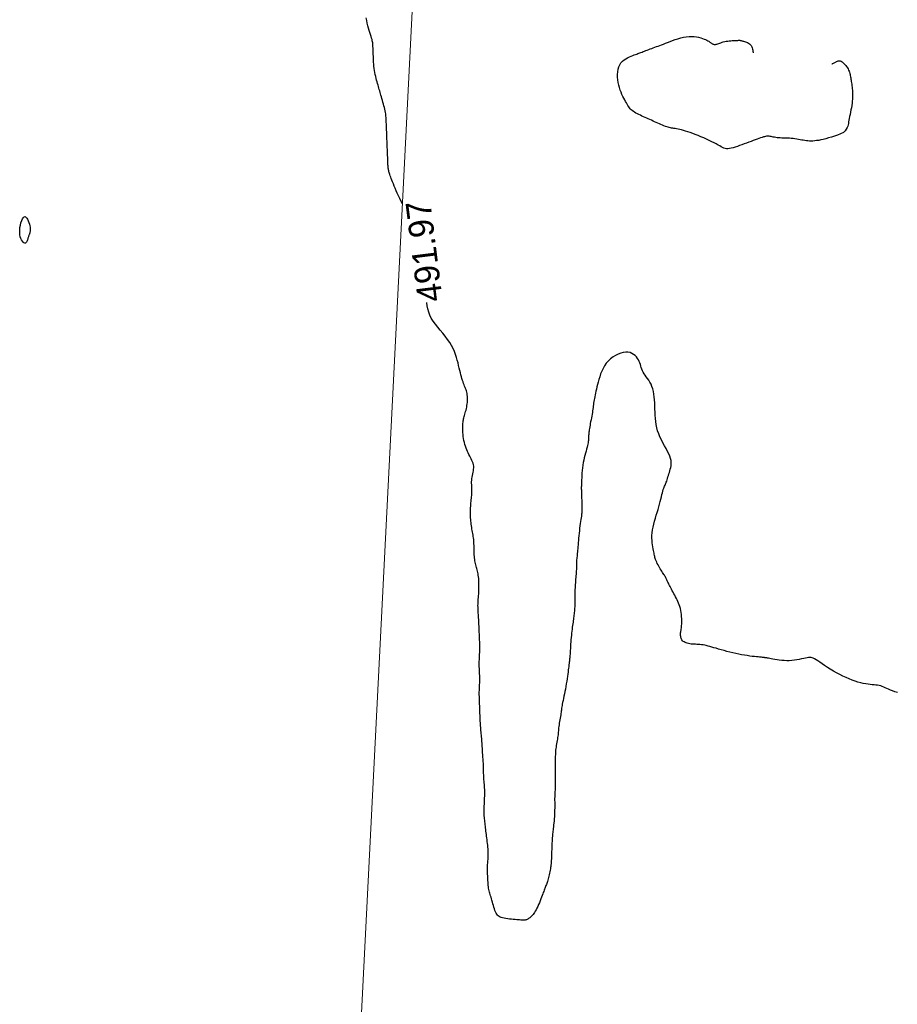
# Model space of a CAD drawing. Header units: millimetres. Extents: x 32690613 to 32693367, y 5343692 to 5344708.
# Tile 475 of 656: x 32692812 to 32692847, y 5344226 to 5344266. Entities that reach past the tile are written whole.
import ezdxf
from ezdxf.enums import TextEntityAlignment as Align

# ---------------------------------------------------------------- set-up
doc = ezdxf.new("R2010")
doc.units = ezdxf.units.MM
doc.header["$LTSCALE"] = 20
doc.layers.get('0').update_dxf_attribs({"lineweight": 18})
doc.layers.get('Defpoints').update_dxf_attribs({"color": 11, "lineweight": 18})
doc.layers.add('02-DGM_HL_492.00', color=82, linetype='Continuous')
doc.layers.add('02-DGM_HL_492.50', color=92, linetype='Continuous')

# ---------------------------------------------------------------- blocks, each defined once
blk = doc.blocks.new('A$C78070446')
blk.add_line((4470129.583, 5343033.451), (4470100.946, 5342714.261))

msp = doc.modelspace()

# ---------------------------------------------------------------- linework, layer by layer
at = {"layer": '02-DGM_HL_492.00', "elevation": 492, "flags": 128}
for points in [[(32692827.481, 5344258.484), (32692827.429, 5344258.584), (32692827.373, 5344258.695), (32692827.32, 5344258.804), (32692827.271, 5344258.91), (32692827.226, 5344259.011), (32692827.185, 5344259.107), (32692827.147, 5344259.199), (32692827.113, 5344259.284), (32692827.082, 5344259.363), (32692827.054, 5344259.436), (32692827.029, 5344259.502), (32692827.007, 5344259.559), (32692826.988, 5344259.611), (32692826.971, 5344259.657), (32692826.957, 5344259.699), (32692826.945, 5344259.737), (32692826.934, 5344259.773), (32692826.926, 5344259.809), (32692826.918, 5344259.845), (32692826.912, 5344259.882), (32692826.907, 5344259.92), (32692826.903, 5344259.962), (32692826.9, 5344260.006), (32692826.897, 5344260.053), (32692826.895, 5344260.104), (32692826.892, 5344260.159), (32692826.89, 5344260.219), (32692826.887, 5344260.284), (32692826.885, 5344260.353), (32692826.882, 5344260.427), (32692826.879, 5344260.503), (32692826.876, 5344260.583), (32692826.872, 5344260.664), (32692826.869, 5344260.746), (32692826.866, 5344260.829), (32692826.863, 5344260.913), (32692826.86, 5344260.995), (32692826.856, 5344261.076), (32692826.853, 5344261.156), (32692826.85, 5344261.232), (32692826.847, 5344261.306), (32692826.845, 5344261.375), (32692826.842, 5344261.44), (32692826.84, 5344261.5), (32692826.838, 5344261.556), (32692826.836, 5344261.607), (32692826.834, 5344261.655), (32692826.832, 5344261.701), (32692826.83, 5344261.745), (32692826.829, 5344261.787), (32692826.827, 5344261.829), (32692826.825, 5344261.87), (32692826.823, 5344261.913), (32692826.821, 5344261.957), (32692826.817, 5344262.002), (32692826.812, 5344262.05), (32692826.805, 5344262.102), (32692826.796, 5344262.157), (32692826.784, 5344262.216), (32692826.77, 5344262.281), (32692826.753, 5344262.349), (32692826.735, 5344262.42), (32692826.716, 5344262.493), (32692826.695, 5344262.566), (32692826.674, 5344262.639), (32692826.654, 5344262.71), (32692826.634, 5344262.777), (32692826.616, 5344262.842), (32692826.598, 5344262.902), (32692826.581, 5344262.961), (32692826.564, 5344263.018), (32692826.548, 5344263.075), (32692826.531, 5344263.132), (32692826.514, 5344263.19), (32692826.496, 5344263.25), (32692826.478, 5344263.314), (32692826.459, 5344263.38), (32692826.44, 5344263.449), (32692826.421, 5344263.521), (32692826.403, 5344263.596), (32692826.386, 5344263.674), (32692826.37, 5344263.754), (32692826.357, 5344263.837), (32692826.345, 5344263.922), (32692826.335, 5344264.008), (32692826.328, 5344264.094), (32692826.321, 5344264.178), (32692826.316, 5344264.26), (32692826.312, 5344264.338), (32692826.309, 5344264.411), (32692826.307, 5344264.477), (32692826.304, 5344264.536), (32692826.302, 5344264.588), (32692826.3, 5344264.634), (32692826.299, 5344264.675), (32692826.297, 5344264.712), (32692826.296, 5344264.746), (32692826.295, 5344264.779), (32692826.294, 5344264.81), (32692826.292, 5344264.842), (32692826.29, 5344264.874), (32692826.287, 5344264.908), (32692826.283, 5344264.945), (32692826.276, 5344264.986), (32692826.267, 5344265.032), (32692826.255, 5344265.083), (32692826.239, 5344265.142), (32692826.219, 5344265.207), (32692826.196, 5344265.28), (32692826.17, 5344265.36), (32692826.144, 5344265.445), (32692826.117, 5344265.537), (32692826.091, 5344265.634), (32692826.066, 5344265.736), (32692826.045, 5344265.843), (32692826.027, 5344265.954)], [(32692845.193, 5344261.345), (32692845.07, 5344261.293), (32692844.948, 5344261.245), (32692844.828, 5344261.202), (32692844.71, 5344261.163), (32692844.597, 5344261.129), (32692844.487, 5344261.099), (32692844.384, 5344261.073), (32692844.287, 5344261.051), (32692844.198, 5344261.034), (32692844.115, 5344261.021), (32692844.038, 5344261.012), (32692843.966, 5344261.006), (32692843.897, 5344261.004), (32692843.832, 5344261.004), (32692843.768, 5344261.008), (32692843.705, 5344261.015), (32692843.642, 5344261.024), (32692843.579, 5344261.035), (32692843.515, 5344261.047), (32692843.45, 5344261.06), (32692843.383, 5344261.073), (32692843.315, 5344261.086), (32692843.245, 5344261.096), (32692843.173, 5344261.105), (32692843.099, 5344261.112), (32692843.023, 5344261.116), (32692842.946, 5344261.119), (32692842.87, 5344261.121), (32692842.795, 5344261.122), (32692842.723, 5344261.124), (32692842.654, 5344261.128), (32692842.588, 5344261.132), (32692842.528, 5344261.139), (32692842.472, 5344261.148), (32692842.421, 5344261.158), (32692842.373, 5344261.167), (32692842.329, 5344261.177), (32692842.287, 5344261.186), (32692842.248, 5344261.193), (32692842.211, 5344261.198), (32692842.174, 5344261.201), (32692842.139, 5344261.2), (32692842.102, 5344261.197), (32692842.063, 5344261.19), (32692842.021, 5344261.18), (32692841.975, 5344261.168), (32692841.924, 5344261.151), (32692841.866, 5344261.132), (32692841.8, 5344261.109), (32692841.728, 5344261.083), (32692841.65, 5344261.055), (32692841.568, 5344261.024), (32692841.481, 5344260.992), (32692841.392, 5344260.959), (32692841.3, 5344260.924), (32692841.208, 5344260.889), (32692841.116, 5344260.855), (32692841.024, 5344260.821), (32692840.935, 5344260.789), (32692840.848, 5344260.761), (32692840.765, 5344260.736), (32692840.687, 5344260.717), (32692840.614, 5344260.703), (32692840.548, 5344260.697), (32692840.489, 5344260.698), (32692840.435, 5344260.707), (32692840.384, 5344260.723), (32692840.333, 5344260.746), (32692840.279, 5344260.774), (32692840.221, 5344260.807), (32692840.157, 5344260.845), (32692840.082, 5344260.887), (32692839.997, 5344260.933), (32692839.901, 5344260.98), (32692839.799, 5344261.03), (32692839.69, 5344261.08), (32692839.578, 5344261.13), (32692839.465, 5344261.178), (32692839.352, 5344261.225), (32692839.242, 5344261.268), (32692839.137, 5344261.308), (32692839.037, 5344261.344), (32692838.942, 5344261.376), (32692838.852, 5344261.404), (32692838.768, 5344261.429), (32692838.69, 5344261.45), (32692838.618, 5344261.468), (32692838.551, 5344261.483), (32692838.491, 5344261.495), (32692838.436, 5344261.504), (32692838.385, 5344261.512), (32692838.337, 5344261.519), (32692838.29, 5344261.527), (32692838.243, 5344261.536), (32692838.196, 5344261.546), (32692838.147, 5344261.559), (32692838.094, 5344261.576), (32692838.039, 5344261.595), (32692837.982, 5344261.617), (32692837.922, 5344261.642), (32692837.861, 5344261.668), (32692837.798, 5344261.695), (32692837.735, 5344261.723), (32692837.672, 5344261.752), (32692837.608, 5344261.781), (32692837.544, 5344261.81), (32692837.481, 5344261.838), (32692837.417, 5344261.867), (32692837.353, 5344261.896), (32692837.29, 5344261.925), (32692837.226, 5344261.954), (32692837.162, 5344261.982), (32692837.099, 5344262.011), (32692837.036, 5344262.04), (32692836.974, 5344262.07), (32692836.914, 5344262.1), (32692836.857, 5344262.13), (32692836.803, 5344262.162), (32692836.753, 5344262.195), (32692836.708, 5344262.229), (32692836.667, 5344262.264), (32692836.631, 5344262.302), (32692836.597, 5344262.342), (32692836.566, 5344262.385), (32692836.536, 5344262.431), (32692836.506, 5344262.481), (32692836.476, 5344262.535), (32692836.443, 5344262.594), (32692836.408, 5344262.657), (32692836.372, 5344262.726), (32692836.334, 5344262.8), (32692836.297, 5344262.88), (32692836.26, 5344262.964), (32692836.226, 5344263.054), (32692836.195, 5344263.149), (32692836.167, 5344263.25), (32692836.145, 5344263.356), (32692836.129, 5344263.465), (32692836.119, 5344263.575), (32692836.118, 5344263.684), (32692836.124, 5344263.791), (32692836.14, 5344263.892), (32692836.167, 5344263.986), (32692836.205, 5344264.072), (32692836.254, 5344264.146), (32692836.313, 5344264.21), (32692836.38, 5344264.265), (32692836.451, 5344264.312), (32692836.524, 5344264.352), (32692836.597, 5344264.386), (32692836.668, 5344264.415), (32692836.733, 5344264.44), (32692836.791, 5344264.462), (32692836.842, 5344264.481), (32692836.889, 5344264.499), (32692836.933, 5344264.515), (32692836.975, 5344264.531), (32692837.016, 5344264.547), (32692837.058, 5344264.562), (32692837.102, 5344264.579), (32692837.151, 5344264.597), (32692837.202, 5344264.617), (32692837.256, 5344264.637), (32692837.313, 5344264.659), (32692837.372, 5344264.681), (32692837.432, 5344264.704), (32692837.493, 5344264.727), (32692837.554, 5344264.75), (32692837.616, 5344264.773), (32692837.679, 5344264.797), (32692837.744, 5344264.821), (32692837.811, 5344264.847), (32692837.883, 5344264.874), (32692837.959, 5344264.902), (32692838.041, 5344264.933), (32692838.13, 5344264.967), (32692838.226, 5344265.003), (32692838.328, 5344265.04), (32692838.435, 5344265.077), (32692838.545, 5344265.113), (32692838.657, 5344265.145), (32692838.77, 5344265.172), (32692838.881, 5344265.192), (32692838.99, 5344265.205), (32692839.094, 5344265.208), (32692839.194, 5344265.203), (32692839.288, 5344265.191), (32692839.376, 5344265.173), (32692839.458, 5344265.152), (32692839.532, 5344265.128), (32692839.598, 5344265.103), (32692839.656, 5344265.078), (32692839.704, 5344265.055), (32692839.745, 5344265.034), (32692839.779, 5344265.014), (32692839.807, 5344264.996), (32692839.831, 5344264.979), (32692839.852, 5344264.963), (32692839.871, 5344264.948), (32692839.889, 5344264.934), (32692839.908, 5344264.922), (32692839.928, 5344264.91), (32692839.949, 5344264.9), (32692839.971, 5344264.893), (32692839.995, 5344264.887), (32692840.021, 5344264.885), (32692840.049, 5344264.886), (32692840.078, 5344264.89), (32692840.111, 5344264.898), (32692840.146, 5344264.91), (32692840.184, 5344264.924), (32692840.224, 5344264.939), (32692840.268, 5344264.955), (32692840.316, 5344264.972), (32692840.367, 5344264.987), (32692840.422, 5344265.001), (32692840.48, 5344265.012), (32692840.542, 5344265.022), (32692840.604, 5344265.029), (32692840.665, 5344265.035), (32692840.725, 5344265.039), (32692840.782, 5344265.042), (32692840.833, 5344265.045), (32692840.879, 5344265.046), (32692840.917, 5344265.048), (32692840.948, 5344265.049), (32692840.973, 5344265.05), (32692840.993, 5344265.05), (32692841.009, 5344265.051), (32692841.023, 5344265.05), (32692841.034, 5344265.05), (32692841.044, 5344265.049), (32692841.054, 5344265.047), (32692841.064, 5344265.046), (32692841.076, 5344265.043), (32692841.09, 5344265.039), (32692841.106, 5344265.035), (32692841.126, 5344265.029), (32692841.15, 5344265.022), (32692841.179, 5344265.014), (32692841.213, 5344265.004), (32692841.252, 5344264.992), (32692841.293, 5344264.977), (32692841.334, 5344264.958), (32692841.376, 5344264.936), (32692841.416, 5344264.908), (32692841.452, 5344264.876), (32692841.483, 5344264.838), (32692841.508, 5344264.794), (32692841.528, 5344264.747), (32692841.542, 5344264.699), (32692841.552, 5344264.654), (32692841.559, 5344264.613), (32692841.563, 5344264.58), (32692841.565, 5344264.558), (32692841.565, 5344264.55)], [(32692844.727, 5344264.1), (32692844.73, 5344264.102), (32692844.739, 5344264.107), (32692844.753, 5344264.115), (32692844.771, 5344264.125), (32692844.792, 5344264.136), (32692844.816, 5344264.149), (32692844.841, 5344264.163), (32692844.867, 5344264.177), (32692844.894, 5344264.192), (32692844.92, 5344264.205), (32692844.948, 5344264.216), (32692844.976, 5344264.224), (32692845.005, 5344264.229), (32692845.035, 5344264.228), (32692845.067, 5344264.221), (32692845.101, 5344264.207), (32692845.137, 5344264.185), (32692845.174, 5344264.156), (32692845.212, 5344264.121), (32692845.249, 5344264.082), (32692845.286, 5344264.039), (32692845.32, 5344263.994), (32692845.351, 5344263.948), (32692845.378, 5344263.902), (32692845.401, 5344263.856), (32692845.42, 5344263.812), (32692845.436, 5344263.768), (32692845.449, 5344263.724), (32692845.46, 5344263.679), (32692845.469, 5344263.635), (32692845.477, 5344263.589), (32692845.485, 5344263.543), (32692845.493, 5344263.494), (32692845.501, 5344263.445), (32692845.509, 5344263.393), (32692845.516, 5344263.34), (32692845.524, 5344263.285), (32692845.531, 5344263.228), (32692845.538, 5344263.169), (32692845.544, 5344263.108), (32692845.55, 5344263.045), (32692845.554, 5344262.979), (32692845.557, 5344262.91), (32692845.558, 5344262.839), (32692845.557, 5344262.764), (32692845.553, 5344262.687), (32692845.547, 5344262.606), (32692845.538, 5344262.522), (32692845.525, 5344262.434), (32692845.51, 5344262.344), (32692845.494, 5344262.253), (32692845.476, 5344262.163), (32692845.458, 5344262.075), (32692845.441, 5344261.99), (32692845.425, 5344261.911), (32692845.412, 5344261.838), (32692845.402, 5344261.772), (32692845.392, 5344261.712), (32692845.38, 5344261.656), (32692845.363, 5344261.6), (32692845.339, 5344261.544), (32692845.304, 5344261.484), (32692845.256, 5344261.419), (32692845.193, 5344261.345)], [(32692847.366, 5344238.859), (32692847.263, 5344238.893), (32692847.17, 5344238.928), (32692847.085, 5344238.961), (32692847.009, 5344238.994), (32692846.939, 5344239.025), (32692846.873, 5344239.054), (32692846.811, 5344239.08), (32692846.75, 5344239.104), (32692846.69, 5344239.124), (32692846.628, 5344239.14), (32692846.563, 5344239.152), (32692846.495, 5344239.162), (32692846.423, 5344239.169), (32692846.347, 5344239.176), (32692846.266, 5344239.184), (32692846.18, 5344239.194), (32692846.088, 5344239.208), (32692845.991, 5344239.226), (32692845.887, 5344239.25), (32692845.777, 5344239.28), (32692845.662, 5344239.316), (32692845.544, 5344239.358), (32692845.421, 5344239.405), (32692845.297, 5344239.458), (32692845.17, 5344239.517), (32692845.043, 5344239.581), (32692844.915, 5344239.651), (32692844.789, 5344239.724), (32692844.666, 5344239.798), (32692844.548, 5344239.872), (32692844.437, 5344239.944), (32692844.334, 5344240.012), (32692844.241, 5344240.074), (32692844.16, 5344240.128), (32692844.091, 5344240.172), (32692844.033, 5344240.207), (32692843.982, 5344240.234), (32692843.936, 5344240.252), (32692843.891, 5344240.263), (32692843.845, 5344240.267), (32692843.795, 5344240.265), (32692843.738, 5344240.257), (32692843.671, 5344240.245), (32692843.595, 5344240.229), (32692843.511, 5344240.211), (32692843.42, 5344240.192), (32692843.325, 5344240.174), (32692843.225, 5344240.158), (32692843.123, 5344240.146), (32692843.019, 5344240.139), (32692842.915, 5344240.138), (32692842.813, 5344240.142), (32692842.712, 5344240.151), (32692842.615, 5344240.163), (32692842.524, 5344240.176), (32692842.439, 5344240.191), (32692842.362, 5344240.206), (32692842.294, 5344240.219), (32692842.236, 5344240.23), (32692842.187, 5344240.238), (32692842.146, 5344240.245), (32692842.113, 5344240.25), (32692842.084, 5344240.254), (32692842.06, 5344240.257), (32692842.04, 5344240.26), (32692842.021, 5344240.262), (32692842.003, 5344240.264), (32692841.983, 5344240.265), (32692841.962, 5344240.268), (32692841.936, 5344240.27), (32692841.905, 5344240.274), (32692841.867, 5344240.278), (32692841.82, 5344240.282), (32692841.763, 5344240.288), (32692841.694, 5344240.295), (32692841.615, 5344240.304), (32692841.527, 5344240.314), (32692841.43, 5344240.327), (32692841.327, 5344240.341), (32692841.218, 5344240.358), (32692841.104, 5344240.377), (32692840.987, 5344240.4), (32692840.868, 5344240.425), (32692840.748, 5344240.453), (32692840.628, 5344240.483), (32692840.511, 5344240.514), (32692840.396, 5344240.546), (32692840.285, 5344240.577), (32692840.18, 5344240.607), (32692840.081, 5344240.636), (32692839.99, 5344240.662), (32692839.906, 5344240.686), (32692839.828, 5344240.708), (32692839.754, 5344240.727), (32692839.685, 5344240.744), (32692839.619, 5344240.758), (32692839.555, 5344240.77), (32692839.492, 5344240.779), (32692839.429, 5344240.786), (32692839.367, 5344240.791), (32692839.305, 5344240.795), (32692839.244, 5344240.797), (32692839.185, 5344240.8), (32692839.127, 5344240.804), (32692839.071, 5344240.809), (32692839.018, 5344240.816), (32692838.967, 5344240.826), (32692838.918, 5344240.839), (32692838.873, 5344240.854), (32692838.831, 5344240.872), (32692838.794, 5344240.892), (32692838.76, 5344240.916), (32692838.73, 5344240.942), (32692838.706, 5344240.971), (32692838.686, 5344241.003), (32692838.671, 5344241.037), (32692838.661, 5344241.073), (32692838.654, 5344241.11), (32692838.65, 5344241.148), (32692838.649, 5344241.186), (32692838.65, 5344241.224), (32692838.653, 5344241.261), (32692838.657, 5344241.297), (32692838.663, 5344241.333), (32692838.669, 5344241.37), (32692838.675, 5344241.409), (32692838.681, 5344241.452), (32692838.687, 5344241.499), (32692838.691, 5344241.551), (32692838.695, 5344241.61), (32692838.697, 5344241.676), (32692838.697, 5344241.749), (32692838.695, 5344241.826), (32692838.69, 5344241.907), (32692838.683, 5344241.989), (32692838.673, 5344242.072), (32692838.66, 5344242.154), (32692838.643, 5344242.233), (32692838.622, 5344242.309), (32692838.598, 5344242.381), (32692838.572, 5344242.45), (32692838.543, 5344242.516), (32692838.512, 5344242.581), (32692838.48, 5344242.643), (32692838.447, 5344242.705), (32692838.413, 5344242.767), (32692838.38, 5344242.828), (32692838.347, 5344242.888), (32692838.314, 5344242.948), (32692838.283, 5344243.005), (32692838.254, 5344243.061), (32692838.226, 5344243.113), (32692838.201, 5344243.163), (32692838.179, 5344243.208), (32692838.16, 5344243.249), (32692838.144, 5344243.286), (32692838.13, 5344243.32), (32692838.116, 5344243.351), (32692838.104, 5344243.381), (32692838.09, 5344243.411), (32692838.076, 5344243.44), (32692838.061, 5344243.47), (32692838.043, 5344243.501), (32692838.022, 5344243.534), (32692838, 5344243.569), (32692837.976, 5344243.606), (32692837.95, 5344243.646), (32692837.923, 5344243.687), (32692837.895, 5344243.732), (32692837.865, 5344243.779), (32692837.835, 5344243.83), (32692837.804, 5344243.882), (32692837.774, 5344243.936), (32692837.744, 5344243.99), (32692837.716, 5344244.044), (32692837.691, 5344244.097), (32692837.668, 5344244.148), (32692837.649, 5344244.196), (32692837.633, 5344244.241), (32692837.621, 5344244.283), (32692837.611, 5344244.324), (32692837.602, 5344244.366), (32692837.595, 5344244.41), (32692837.587, 5344244.458), (32692837.578, 5344244.51), (32692837.567, 5344244.568), (32692837.554, 5344244.634), (32692837.54, 5344244.707), (32692837.526, 5344244.787), (32692837.514, 5344244.874), (32692837.504, 5344244.966), (32692837.499, 5344245.064), (32692837.499, 5344245.167), (32692837.506, 5344245.275), (32692837.522, 5344245.387), (32692837.544, 5344245.502), (32692837.572, 5344245.619), (32692837.604, 5344245.738), (32692837.639, 5344245.858), (32692837.675, 5344245.977), (32692837.711, 5344246.094), (32692837.745, 5344246.21), (32692837.777, 5344246.322), (32692837.806, 5344246.43), (32692837.832, 5344246.533), (32692837.857, 5344246.631), (32692837.879, 5344246.723), (32692837.9, 5344246.807), (32692837.92, 5344246.883), (32692837.939, 5344246.951), (32692837.957, 5344247.01), (32692837.974, 5344247.061), (32692837.991, 5344247.107), (32692838.008, 5344247.148), (32692838.025, 5344247.187), (32692838.041, 5344247.225), (32692838.058, 5344247.264), (32692838.075, 5344247.307), (32692838.092, 5344247.353), (32692838.109, 5344247.404), (32692838.127, 5344247.459), (32692838.145, 5344247.516), (32692838.163, 5344247.576), (32692838.181, 5344247.637), (32692838.2, 5344247.7), (32692838.218, 5344247.763), (32692838.236, 5344247.826), (32692838.253, 5344247.89), (32692838.266, 5344247.957), (32692838.274, 5344248.026), (32692838.275, 5344248.098), (32692838.268, 5344248.175), (32692838.252, 5344248.258), (32692838.223, 5344248.347), (32692838.182, 5344248.443), (32692838.131, 5344248.545), (32692838.072, 5344248.653), (32692838.009, 5344248.766), (32692837.944, 5344248.882), (32692837.881, 5344249.002), (32692837.822, 5344249.123), (32692837.771, 5344249.246), (32692837.729, 5344249.37), (32692837.697, 5344249.494), (32692837.672, 5344249.618), (32692837.654, 5344249.742), (32692837.641, 5344249.867), (32692837.632, 5344249.992), (32692837.626, 5344250.116), (32692837.621, 5344250.241), (32692837.616, 5344250.366), (32692837.61, 5344250.49), (32692837.602, 5344250.611), (32692837.591, 5344250.73), (32692837.577, 5344250.845), (32692837.558, 5344250.954), (32692837.533, 5344251.058), (32692837.502, 5344251.154), (32692837.464, 5344251.243), (32692837.42, 5344251.324), (32692837.372, 5344251.4), (32692837.323, 5344251.47), (32692837.274, 5344251.537), (32692837.226, 5344251.601), (32692837.183, 5344251.663), (32692837.146, 5344251.724), (32692837.116, 5344251.785), (32692837.092, 5344251.847), (32692837.071, 5344251.909), (32692837.053, 5344251.97), (32692837.035, 5344252.032), (32692837.014, 5344252.094), (32692836.99, 5344252.156), (32692836.96, 5344252.217), (32692836.922, 5344252.278), (32692836.877, 5344252.336), (32692836.824, 5344252.391), (32692836.764, 5344252.439), (32692836.696, 5344252.479), (32692836.62, 5344252.509), (32692836.537, 5344252.527), (32692836.447, 5344252.531), (32692836.35, 5344252.519), (32692836.249, 5344252.493), (32692836.144, 5344252.453), (32692836.04, 5344252.4), (32692835.938, 5344252.336), (32692835.84, 5344252.261), (32692835.749, 5344252.176), (32692835.667, 5344252.083), (32692835.595, 5344251.983), (32692835.535, 5344251.877), (32692835.483, 5344251.768), (32692835.439, 5344251.656), (32692835.401, 5344251.544), (32692835.369, 5344251.434), (32692835.341, 5344251.328), (32692835.316, 5344251.226), (32692835.293, 5344251.131), (32692835.272, 5344251.043), (32692835.252, 5344250.96), (32692835.234, 5344250.882), (32692835.217, 5344250.809), (32692835.202, 5344250.74), (32692835.189, 5344250.673), (32692835.177, 5344250.609), (32692835.167, 5344250.547), (32692835.158, 5344250.486), (32692835.15, 5344250.425), (32692835.142, 5344250.365), (32692835.134, 5344250.303), (32692835.125, 5344250.24), (32692835.116, 5344250.174), (32692835.106, 5344250.106), (32692835.094, 5344250.034), (32692835.081, 5344249.961), (32692835.067, 5344249.885), (32692835.053, 5344249.81), (32692835.038, 5344249.735), (32692835.025, 5344249.662), (32692835.012, 5344249.593), (32692835, 5344249.527), (32692834.99, 5344249.467), (32692834.981, 5344249.411), (32692834.974, 5344249.36), (32692834.968, 5344249.312), (32692834.964, 5344249.267), (32692834.96, 5344249.224), (32692834.957, 5344249.184), (32692834.955, 5344249.144), (32692834.954, 5344249.106), (32692834.953, 5344249.067), (32692834.951, 5344249.027), (32692834.949, 5344248.985), (32692834.944, 5344248.94), (32692834.937, 5344248.891), (32692834.928, 5344248.837), (32692834.914, 5344248.777), (32692834.897, 5344248.711), (32692834.876, 5344248.638), (32692834.853, 5344248.559), (32692834.829, 5344248.475), (32692834.805, 5344248.385), (32692834.781, 5344248.291), (32692834.758, 5344248.193), (32692834.738, 5344248.091), (32692834.722, 5344247.987), (32692834.708, 5344247.881), (32692834.697, 5344247.776), (32692834.689, 5344247.674), (32692834.683, 5344247.577), (32692834.678, 5344247.488), (32692834.674, 5344247.407), (32692834.672, 5344247.338), (32692834.669, 5344247.282), (32692834.668, 5344247.238), (32692834.666, 5344247.203), (32692834.665, 5344247.177), (32692834.665, 5344247.157), (32692834.664, 5344247.143), (32692834.664, 5344247.131), (32692834.663, 5344247.121), (32692834.663, 5344247.111), (32692834.663, 5344247.1), (32692834.663, 5344247.084), (32692834.663, 5344247.064), (32692834.663, 5344247.037), (32692834.664, 5344247.002), (32692834.665, 5344246.957), (32692834.667, 5344246.901), (32692834.669, 5344246.833), (32692834.672, 5344246.755), (32692834.675, 5344246.67), (32692834.678, 5344246.581), (32692834.681, 5344246.493), (32692834.683, 5344246.407), (32692834.685, 5344246.328), (32692834.686, 5344246.258), (32692834.687, 5344246.199), (32692834.686, 5344246.15), (32692834.684, 5344246.108), (32692834.681, 5344246.068), (32692834.677, 5344246.029), (32692834.671, 5344245.987), (32692834.664, 5344245.939), (32692834.655, 5344245.881), (32692834.645, 5344245.813), (32692834.634, 5344245.734), (32692834.622, 5344245.647), (32692834.609, 5344245.553), (32692834.596, 5344245.455), (32692834.584, 5344245.355), (32692834.572, 5344245.254), (32692834.561, 5344245.155), (32692834.552, 5344245.059), (32692834.544, 5344244.967), (32692834.537, 5344244.879), (32692834.53, 5344244.795), (32692834.524, 5344244.715), (32692834.519, 5344244.64), (32692834.514, 5344244.57), (32692834.508, 5344244.504), (32692834.503, 5344244.444), (32692834.497, 5344244.388), (32692834.491, 5344244.336), (32692834.486, 5344244.287), (32692834.481, 5344244.239), (32692834.476, 5344244.193), (32692834.472, 5344244.148), (32692834.469, 5344244.102), (32692834.467, 5344244.056), (32692834.466, 5344244.008), (32692834.466, 5344243.959), (32692834.465, 5344243.908), (32692834.464, 5344243.854), (32692834.463, 5344243.799), (32692834.461, 5344243.741), (32692834.458, 5344243.679), (32692834.454, 5344243.615), (32692834.448, 5344243.549), (32692834.442, 5344243.48), (32692834.435, 5344243.41), (32692834.429, 5344243.339), (32692834.423, 5344243.268), (32692834.417, 5344243.197), (32692834.413, 5344243.127), (32692834.41, 5344243.059), (32692834.408, 5344242.992), (32692834.408, 5344242.927), (32692834.408, 5344242.862), (32692834.408, 5344242.799), (32692834.409, 5344242.735), (32692834.409, 5344242.673), (32692834.409, 5344242.61), (32692834.408, 5344242.548), (32692834.407, 5344242.485), (32692834.405, 5344242.423), (32692834.402, 5344242.362), (32692834.399, 5344242.302), (32692834.395, 5344242.242), (32692834.39, 5344242.184), (32692834.386, 5344242.128), (32692834.38, 5344242.073), (32692834.375, 5344242.02), (32692834.368, 5344241.966), (32692834.362, 5344241.913), (32692834.355, 5344241.859), (32692834.347, 5344241.803), (32692834.339, 5344241.744), (32692834.33, 5344241.683), (32692834.321, 5344241.619), (32692834.312, 5344241.55), (32692834.302, 5344241.479), (32692834.292, 5344241.404), (32692834.282, 5344241.325), (32692834.273, 5344241.244), (32692834.264, 5344241.16), (32692834.256, 5344241.072), (32692834.248, 5344240.982), (32692834.241, 5344240.891), (32692834.234, 5344240.8), (32692834.228, 5344240.71), (32692834.223, 5344240.624), (32692834.218, 5344240.543), (32692834.213, 5344240.468), (32692834.209, 5344240.401), (32692834.205, 5344240.342), (32692834.201, 5344240.293), (32692834.198, 5344240.25), (32692834.194, 5344240.214), (32692834.191, 5344240.182), (32692834.188, 5344240.155), (32692834.185, 5344240.131), (32692834.182, 5344240.109), (32692834.179, 5344240.087), (32692834.177, 5344240.066), (32692834.174, 5344240.041), (32692834.17, 5344240.014), (32692834.166, 5344239.981), (32692834.161, 5344239.941), (32692834.155, 5344239.893), (32692834.148, 5344239.836), (32692834.139, 5344239.768), (32692834.129, 5344239.69), (32692834.117, 5344239.604), (32692834.105, 5344239.511), (32692834.091, 5344239.413), (32692834.075, 5344239.312), (32692834.059, 5344239.209), (32692834.041, 5344239.105), (32692834.022, 5344239.002), (32692834.003, 5344238.901), (32692833.983, 5344238.804), (32692833.964, 5344238.71), (32692833.945, 5344238.622), (32692833.928, 5344238.539), (32692833.912, 5344238.464), (32692833.899, 5344238.397), (32692833.889, 5344238.338), (32692833.88, 5344238.286), (32692833.873, 5344238.239), (32692833.867, 5344238.196), (32692833.862, 5344238.154), (32692833.857, 5344238.111), (32692833.85, 5344238.066), (32692833.843, 5344238.016), (32692833.834, 5344237.96), (32692833.824, 5344237.899), (32692833.813, 5344237.834), (32692833.802, 5344237.767), (32692833.791, 5344237.698), (32692833.779, 5344237.629), (32692833.769, 5344237.562), (32692833.76, 5344237.498), (32692833.753, 5344237.437), (32692833.747, 5344237.379), (32692833.742, 5344237.323), (32692833.737, 5344237.269), (32692833.732, 5344237.215), (32692833.727, 5344237.162), (32692833.72, 5344237.107), (32692833.713, 5344237.05), (32692833.704, 5344236.991), (32692833.693, 5344236.93), (32692833.682, 5344236.867), (32692833.67, 5344236.802), (32692833.659, 5344236.738), (32692833.648, 5344236.673), (32692833.639, 5344236.608), (32692833.631, 5344236.545), (32692833.626, 5344236.483), (32692833.622, 5344236.422), (32692833.62, 5344236.363), (32692833.619, 5344236.304), (32692833.619, 5344236.247), (32692833.619, 5344236.191), (32692833.619, 5344236.135), (32692833.619, 5344236.081), (32692833.618, 5344236.026), (32692833.617, 5344235.972), (32692833.616, 5344235.918), (32692833.615, 5344235.863), (32692833.613, 5344235.807), (32692833.612, 5344235.75), (32692833.612, 5344235.691), (32692833.611, 5344235.629), (32692833.612, 5344235.565), (32692833.613, 5344235.5), (32692833.614, 5344235.433), (32692833.615, 5344235.366), (32692833.616, 5344235.3), (32692833.616, 5344235.235), (32692833.616, 5344235.172), (32692833.615, 5344235.111), (32692833.613, 5344235.054), (32692833.611, 5344234.999), (32692833.607, 5344234.946), (32692833.604, 5344234.893), (32692833.601, 5344234.84), (32692833.597, 5344234.785), (32692833.595, 5344234.728), (32692833.593, 5344234.667), (32692833.592, 5344234.603), (32692833.592, 5344234.534), (32692833.593, 5344234.461), (32692833.593, 5344234.385), (32692833.593, 5344234.306), (32692833.593, 5344234.224), (32692833.592, 5344234.14), (32692833.589, 5344234.054), (32692833.585, 5344233.966), (32692833.58, 5344233.877), (32692833.573, 5344233.79), (32692833.566, 5344233.704), (32692833.558, 5344233.621), (32692833.55, 5344233.542), (32692833.542, 5344233.469), (32692833.535, 5344233.402), (32692833.528, 5344233.343), (32692833.521, 5344233.289), (32692833.515, 5344233.239), (32692833.51, 5344233.191), (32692833.504, 5344233.141), (32692833.5, 5344233.088), (32692833.495, 5344233.031), (32692833.491, 5344232.966), (32692833.487, 5344232.892), (32692833.484, 5344232.811), (32692833.48, 5344232.726), (32692833.477, 5344232.64), (32692833.474, 5344232.554), (32692833.471, 5344232.472), (32692833.469, 5344232.395), (32692833.467, 5344232.327), (32692833.464, 5344232.27), (32692833.462, 5344232.223), (32692833.461, 5344232.184), (32692833.459, 5344232.152), (32692833.457, 5344232.126), (32692833.456, 5344232.104), (32692833.455, 5344232.086), (32692833.454, 5344232.069), (32692833.453, 5344232.053), (32692833.452, 5344232.036), (32692833.451, 5344232.018), (32692833.449, 5344231.997), (32692833.447, 5344231.974), (32692833.444, 5344231.946), (32692833.44, 5344231.913), (32692833.434, 5344231.874), (32692833.427, 5344231.829), (32692833.419, 5344231.779), (32692833.409, 5344231.724), (32692833.399, 5344231.666), (32692833.387, 5344231.606), (32692833.375, 5344231.546), (32692833.362, 5344231.487), (32692833.348, 5344231.429), (32692833.334, 5344231.375), (32692833.319, 5344231.324), (32692833.304, 5344231.276), (32692833.289, 5344231.231), (32692833.273, 5344231.187), (32692833.258, 5344231.146), (32692833.244, 5344231.107), (32692833.229, 5344231.069), (32692833.215, 5344231.033), (32692833.201, 5344230.996), (32692833.187, 5344230.959), (32692833.172, 5344230.919), (32692833.155, 5344230.876), (32692833.137, 5344230.829), (32692833.117, 5344230.776), (32692833.094, 5344230.716), (32692833.068, 5344230.649), (32692833.04, 5344230.576), (32692833.01, 5344230.499), (32692832.978, 5344230.421), (32692832.945, 5344230.343), (32692832.912, 5344230.267), (32692832.879, 5344230.196), (32692832.846, 5344230.131), (32692832.815, 5344230.075), (32692832.785, 5344230.026), (32692832.755, 5344229.984), (32692832.726, 5344229.948), (32692832.698, 5344229.916), (32692832.671, 5344229.889), (32692832.644, 5344229.864), (32692832.618, 5344229.842), (32692832.593, 5344229.82), (32692832.567, 5344229.8), (32692832.541, 5344229.782), (32692832.516, 5344229.765), (32692832.489, 5344229.75), (32692832.462, 5344229.738), (32692832.435, 5344229.728), (32692832.406, 5344229.721), (32692832.376, 5344229.717), (32692832.344, 5344229.715), (32692832.309, 5344229.716), (32692832.271, 5344229.718), (32692832.228, 5344229.722), (32692832.181, 5344229.727), (32692832.128, 5344229.732), (32692832.069, 5344229.738), (32692832.003, 5344229.744), (32692831.931, 5344229.75), (32692831.857, 5344229.757), (32692831.781, 5344229.764), (32692831.706, 5344229.773), (32692831.633, 5344229.783), (32692831.564, 5344229.794), (32692831.502, 5344229.808), (32692831.447, 5344229.824), (32692831.4, 5344229.843), (32692831.359, 5344229.866), (32692831.323, 5344229.892), (32692831.292, 5344229.924), (32692831.264, 5344229.961), (32692831.239, 5344230.004), (32692831.215, 5344230.054), (32692831.193, 5344230.11), (32692831.171, 5344230.173), (32692831.15, 5344230.239), (32692831.129, 5344230.309), (32692831.11, 5344230.379), (32692831.09, 5344230.449), (32692831.072, 5344230.517), (32692831.054, 5344230.581), (32692831.036, 5344230.64), (32692831.02, 5344230.696), (32692831.004, 5344230.748), (32692830.989, 5344230.799), (32692830.975, 5344230.848), (32692830.962, 5344230.898), (32692830.951, 5344230.949), (32692830.941, 5344231.003), (32692830.933, 5344231.06), (32692830.926, 5344231.12), (32692830.92, 5344231.182), (32692830.915, 5344231.245), (32692830.911, 5344231.31), (32692830.908, 5344231.374), (32692830.905, 5344231.439), (32692830.903, 5344231.502), (32692830.901, 5344231.563), (32692830.898, 5344231.623), (32692830.897, 5344231.682), (32692830.895, 5344231.738), (32692830.895, 5344231.794), (32692830.895, 5344231.848), (32692830.896, 5344231.9), (32692830.899, 5344231.951), (32692830.903, 5344232.002), (32692830.907, 5344232.051), (32692830.912, 5344232.101), (32692830.917, 5344232.152), (32692830.921, 5344232.204), (32692830.925, 5344232.258), (32692830.927, 5344232.315), (32692830.927, 5344232.375), (32692830.926, 5344232.44), (32692830.922, 5344232.508), (32692830.916, 5344232.579), (32692830.91, 5344232.651), (32692830.902, 5344232.725), (32692830.894, 5344232.8), (32692830.885, 5344232.875), (32692830.876, 5344232.948), (32692830.867, 5344233.021), (32692830.858, 5344233.092), (32692830.849, 5344233.161), (32692830.841, 5344233.229), (32692830.833, 5344233.296), (32692830.825, 5344233.361), (32692830.817, 5344233.425), (32692830.809, 5344233.488), (32692830.802, 5344233.55), (32692830.795, 5344233.611), (32692830.788, 5344233.67), (32692830.781, 5344233.729), (32692830.776, 5344233.788), (32692830.771, 5344233.846), (32692830.767, 5344233.904), (32692830.764, 5344233.961), (32692830.762, 5344234.019), (32692830.762, 5344234.077), (32692830.762, 5344234.135), (32692830.763, 5344234.194), (32692830.765, 5344234.253), (32692830.767, 5344234.313), (32692830.77, 5344234.374), (32692830.772, 5344234.436), (32692830.775, 5344234.499), (32692830.778, 5344234.564), (32692830.78, 5344234.629), (32692830.782, 5344234.695), (32692830.783, 5344234.761), (32692830.783, 5344234.828), (32692830.783, 5344234.895), (32692830.781, 5344234.963), (32692830.777, 5344235.03), (32692830.773, 5344235.097), (32692830.768, 5344235.164), (32692830.762, 5344235.23), (32692830.757, 5344235.295), (32692830.752, 5344235.36), (32692830.747, 5344235.424), (32692830.743, 5344235.487), (32692830.741, 5344235.549), (32692830.739, 5344235.61), (32692830.738, 5344235.67), (32692830.737, 5344235.729), (32692830.737, 5344235.788), (32692830.736, 5344235.846), (32692830.735, 5344235.904), (32692830.734, 5344235.962), (32692830.731, 5344236.019), (32692830.727, 5344236.077), (32692830.723, 5344236.135), (32692830.718, 5344236.193), (32692830.713, 5344236.253), (32692830.708, 5344236.312), (32692830.703, 5344236.373), (32692830.699, 5344236.435), (32692830.694, 5344236.498), (32692830.69, 5344236.562), (32692830.687, 5344236.626), (32692830.683, 5344236.692), (32692830.679, 5344236.757), (32692830.675, 5344236.823), (32692830.671, 5344236.888), (32692830.666, 5344236.953), (32692830.661, 5344237.018), (32692830.656, 5344237.082), (32692830.65, 5344237.145), (32692830.644, 5344237.208), (32692830.638, 5344237.271), (32692830.632, 5344237.333), (32692830.626, 5344237.396), (32692830.621, 5344237.458), (32692830.617, 5344237.521), (32692830.612, 5344237.583), (32692830.609, 5344237.645), (32692830.606, 5344237.708), (32692830.603, 5344237.77), (32692830.6, 5344237.833), (32692830.598, 5344237.895), (32692830.595, 5344237.958), (32692830.593, 5344238.02), (32692830.59, 5344238.083), (32692830.588, 5344238.145), (32692830.585, 5344238.207), (32692830.583, 5344238.27), (32692830.581, 5344238.332), (32692830.578, 5344238.395), (32692830.576, 5344238.457), (32692830.573, 5344238.52), (32692830.571, 5344238.582), (32692830.569, 5344238.644), (32692830.567, 5344238.706), (32692830.566, 5344238.767), (32692830.566, 5344238.828), (32692830.566, 5344238.888), (32692830.567, 5344238.947), (32692830.569, 5344239.005), (32692830.572, 5344239.063), (32692830.575, 5344239.12), (32692830.578, 5344239.178), (32692830.581, 5344239.236), (32692830.583, 5344239.295), (32692830.585, 5344239.355), (32692830.585, 5344239.417), (32692830.583, 5344239.48), (32692830.581, 5344239.545), (32692830.578, 5344239.612), (32692830.574, 5344239.68), (32692830.57, 5344239.75), (32692830.567, 5344239.82), (32692830.565, 5344239.892), (32692830.563, 5344239.964), (32692830.564, 5344240.037), (32692830.565, 5344240.11), (32692830.568, 5344240.183), (32692830.571, 5344240.255), (32692830.574, 5344240.326), (32692830.578, 5344240.395), (32692830.581, 5344240.462), (32692830.583, 5344240.526), (32692830.585, 5344240.587), (32692830.585, 5344240.645), (32692830.585, 5344240.701), (32692830.584, 5344240.755), (32692830.583, 5344240.808), (32692830.582, 5344240.859), (32692830.58, 5344240.909), (32692830.578, 5344240.959), (32692830.576, 5344241.009), (32692830.574, 5344241.06), (32692830.572, 5344241.111), (32692830.57, 5344241.163), (32692830.568, 5344241.217), (32692830.566, 5344241.273), (32692830.563, 5344241.331), (32692830.561, 5344241.392), (32692830.559, 5344241.456), (32692830.556, 5344241.522), (32692830.553, 5344241.59), (32692830.55, 5344241.659), (32692830.547, 5344241.728), (32692830.543, 5344241.797), (32692830.539, 5344241.864), (32692830.535, 5344241.93), (32692830.531, 5344241.993), (32692830.526, 5344242.054), (32692830.522, 5344242.113), (32692830.518, 5344242.172), (32692830.515, 5344242.23), (32692830.513, 5344242.289), (32692830.512, 5344242.349), (32692830.513, 5344242.41), (32692830.516, 5344242.474), (32692830.52, 5344242.54), (32692830.525, 5344242.608), (32692830.53, 5344242.678), (32692830.536, 5344242.75), (32692830.542, 5344242.823), (32692830.546, 5344242.899), (32692830.55, 5344242.976), (32692830.552, 5344243.054), (32692830.553, 5344243.132), (32692830.552, 5344243.211), (32692830.549, 5344243.288), (32692830.545, 5344243.364), (32692830.54, 5344243.436), (32692830.533, 5344243.506), (32692830.524, 5344243.57), (32692830.514, 5344243.63), (32692830.503, 5344243.685), (32692830.49, 5344243.738), (32692830.477, 5344243.787), (32692830.464, 5344243.836), (32692830.451, 5344243.884), (32692830.437, 5344243.933), (32692830.425, 5344243.983), (32692830.413, 5344244.036), (32692830.401, 5344244.091), (32692830.391, 5344244.149), (32692830.382, 5344244.208), (32692830.374, 5344244.268), (32692830.367, 5344244.329), (32692830.362, 5344244.391), (32692830.358, 5344244.453), (32692830.356, 5344244.516), (32692830.355, 5344244.578), (32692830.354, 5344244.64), (32692830.354, 5344244.703), (32692830.353, 5344244.764), (32692830.352, 5344244.826), (32692830.35, 5344244.887), (32692830.346, 5344244.947), (32692830.34, 5344245.006), (32692830.333, 5344245.066), (32692830.324, 5344245.125), (32692830.314, 5344245.184), (32692830.304, 5344245.243), (32692830.293, 5344245.303), (32692830.282, 5344245.363), (32692830.271, 5344245.425), (32692830.261, 5344245.488), (32692830.252, 5344245.552), (32692830.243, 5344245.616), (32692830.235, 5344245.682), (32692830.228, 5344245.748), (32692830.222, 5344245.815), (32692830.218, 5344245.882), (32692830.214, 5344245.949), (32692830.213, 5344246.016), (32692830.212, 5344246.083), (32692830.212, 5344246.15), (32692830.214, 5344246.217), (32692830.217, 5344246.283), (32692830.221, 5344246.348), (32692830.225, 5344246.412), (32692830.23, 5344246.476), (32692830.236, 5344246.538), (32692830.242, 5344246.599), (32692830.249, 5344246.659), (32692830.254, 5344246.719), (32692830.26, 5344246.779), (32692830.264, 5344246.839), (32692830.266, 5344246.898), (32692830.267, 5344246.958), (32692830.267, 5344247.019), (32692830.264, 5344247.079), (32692830.262, 5344247.141), (32692830.259, 5344247.202), (32692830.258, 5344247.264), (32692830.258, 5344247.327), (32692830.261, 5344247.389), (32692830.268, 5344247.452), (32692830.277, 5344247.515), (32692830.29, 5344247.578), (32692830.304, 5344247.641), (32692830.317, 5344247.703), (32692830.329, 5344247.765), (32692830.338, 5344247.827), (32692830.342, 5344247.888), (32692830.34, 5344247.948), (32692830.332, 5344248.007), (32692830.316, 5344248.065), (32692830.296, 5344248.123), (32692830.271, 5344248.181), (32692830.243, 5344248.239), (32692830.213, 5344248.298), (32692830.182, 5344248.357), (32692830.15, 5344248.418), (32692830.119, 5344248.48), (32692830.089, 5344248.544), (32692830.061, 5344248.609), (32692830.034, 5344248.677), (32692830.009, 5344248.748), (32692829.986, 5344248.82), (32692829.966, 5344248.896), (32692829.949, 5344248.975), (32692829.934, 5344249.057), (32692829.923, 5344249.14), (32692829.914, 5344249.225), (32692829.907, 5344249.308), (32692829.903, 5344249.39), (32692829.902, 5344249.467), (32692829.902, 5344249.54), (32692829.904, 5344249.606), (32692829.907, 5344249.665), (32692829.912, 5344249.718), (32692829.919, 5344249.766), (32692829.927, 5344249.81), (32692829.936, 5344249.853), (32692829.947, 5344249.895), (32692829.959, 5344249.938), (32692829.972, 5344249.984), (32692829.987, 5344250.034), (32692830.002, 5344250.086), (32692830.017, 5344250.142), (32692830.032, 5344250.2), (32692830.046, 5344250.26), (32692830.059, 5344250.322), (32692830.07, 5344250.384), (32692830.079, 5344250.447), (32692830.086, 5344250.51), (32692830.09, 5344250.572), (32692830.092, 5344250.634), (32692830.091, 5344250.694), (32692830.087, 5344250.753), (32692830.081, 5344250.811), (32692830.072, 5344250.866), (32692830.061, 5344250.919), (32692830.047, 5344250.969), (32692830.032, 5344251.018), (32692830.014, 5344251.066), (32692829.995, 5344251.114), (32692829.975, 5344251.164), (32692829.954, 5344251.216), (32692829.933, 5344251.271), (32692829.911, 5344251.33), (32692829.89, 5344251.394), (32692829.869, 5344251.464), (32692829.848, 5344251.539), (32692829.827, 5344251.619), (32692829.805, 5344251.704), (32692829.783, 5344251.794), (32692829.76, 5344251.89), (32692829.736, 5344251.99), (32692829.71, 5344252.096), (32692829.681, 5344252.206), (32692829.649, 5344252.32), (32692829.611, 5344252.437), (32692829.566, 5344252.557), (32692829.513, 5344252.677), (32692829.45, 5344252.799), (32692829.377, 5344252.921), (32692829.291, 5344253.043), (32692829.197, 5344253.165), (32692829.097, 5344253.286), (32692828.995, 5344253.407), (32692828.895, 5344253.528), (32692828.799, 5344253.649), (32692828.713, 5344253.771), (32692828.638, 5344253.893), (32692828.578, 5344254.016), (32692828.532, 5344254.139), (32692828.498, 5344254.263), (32692828.473, 5344254.387), (32692828.456, 5344254.512), (32692828.455, 5344254.525)]]:
    msp.add_lwpolyline(points, dxfattribs=at)
at = {"layer": '02-DGM_HL_492.50', "elevation": 492.5, "flags": 128}
msp.add_lwpolyline([(32692812.436, 5344257.106), (32692812.426, 5344257.072), (32692812.415, 5344257.037), (32692812.403, 5344257.001), (32692812.389, 5344256.969), (32692812.372, 5344256.94), (32692812.353, 5344256.919), (32692812.33, 5344256.907), (32692812.304, 5344256.906), (32692812.275, 5344256.919), (32692812.243, 5344256.944), (32692812.21, 5344256.982), (32692812.179, 5344257.032), (32692812.151, 5344257.093), (32692812.128, 5344257.164), (32692812.111, 5344257.244), (32692812.102, 5344257.334), (32692812.104, 5344257.431), (32692812.114, 5344257.532), (32692812.131, 5344257.632), (32692812.155, 5344257.727), (32692812.183, 5344257.812), (32692812.216, 5344257.884), (32692812.25, 5344257.936), (32692812.286, 5344257.966), (32692812.322, 5344257.97), (32692812.356, 5344257.952), (32692812.39, 5344257.914), (32692812.421, 5344257.862), (32692812.449, 5344257.801), (32692812.473, 5344257.733), (32692812.493, 5344257.665), (32692812.509, 5344257.6), (32692812.519, 5344257.541), (32692812.525, 5344257.49), (32692812.526, 5344257.445), (32692812.524, 5344257.405), (32692812.52, 5344257.371), (32692812.513, 5344257.34), (32692812.506, 5344257.313), (32692812.498, 5344257.289), (32692812.49, 5344257.267), (32692812.483, 5344257.246), (32692812.476, 5344257.226), (32692812.468, 5344257.206), (32692812.461, 5344257.185), (32692812.453, 5344257.161), (32692812.444, 5344257.135)], close=True, dxfattribs=at)

# ---------------------------------------------------------------- block references
at = {"layer": 'Defpoints', "rotation": 2.237485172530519}
msp.add_blockref('A$C78070446', (28434719.524, -168960.664), dxfattribs=at)

# ---------------------------------------------------------------- texts
at = {"layer": '02-DGM_HL_492.00'}
msp.add_text('491.97', height=1, rotation=97.1396, dxfattribs=at).set_placement((32692828.346, 5344256.574, 492), align=Align.MIDDLE)

doc.saveas('drawing.dxf')
